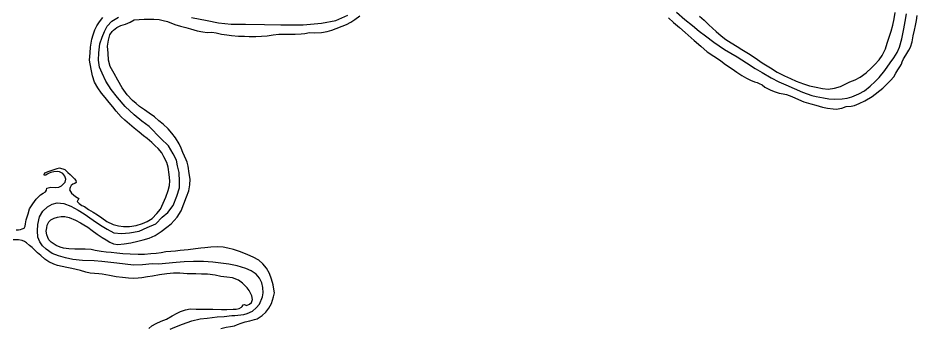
# Model space of a CAD drawing. Extents: x -939622 to -934222, y 1383701 to 1385301.
# Drawn here: x -936199.92 to -936173.21, y 1384509.46 to 1384518.69 of the extents above; entities that cross this region are included whole.
import ezdxf

# ---------------------------------------------------------------- set-up
doc = ezdxf.new("R2010")
doc.units = 0
doc.layers.add('2', color=7, linetype='Continuous')
doc.layers.add('9', color=7, linetype='Continuous')

msp = doc.modelspace()

# ---------------------------------------------------------------- linework, layer by layer
at = {"layer": '2'}
for points in [[(-936180.359, 1384518.855), (-936180.11, 1384518.639), (-936179.887, 1384518.465), (-936179.687, 1384518.296), (-936179.498, 1384518.156), (-936179.247, 1384517.962), (-936178.928, 1384517.743), (-936178.559, 1384517.527), (-936178.284, 1384517.346), (-936178.019, 1384517.182), (-936177.81, 1384517.061), (-936177.551, 1384516.907), (-936177.317, 1384516.784), (-936177.107, 1384516.696), (-936176.868, 1384516.583), (-936176.611, 1384516.479), (-936176.337, 1384516.382), (-936176.209, 1384516.348), (-936175.991, 1384516.309), (-936175.837, 1384516.279), (-936175.668, 1384516.271), (-936175.44, 1384516.281), (-936175.285, 1384516.302), (-936175.148, 1384516.338), (-936174.939, 1384516.425), (-936174.771, 1384516.516), (-936174.609, 1384516.655), (-936174.456, 1384516.8), (-936174.335, 1384516.919), (-936174.166, 1384517.127), (-936174.013, 1384517.347), (-936173.903, 1384517.499), (-936173.807, 1384517.654), (-936173.736, 1384517.816), (-936173.665, 1384518.066), (-936173.609, 1384518.366), (-936173.567, 1384518.581), (-936173.528, 1384518.811)], [(-936198.902, 1384513.145), (-936198.754, 1384513.184), (-936198.561, 1384513.171), (-936198.347, 1384513.092), (-936198.132, 1384512.969), (-936197.95, 1384512.862), (-936197.687, 1384512.674), (-936197.468, 1384512.521), (-936197.273, 1384512.402), (-936197.077, 1384512.299), (-936196.848, 1384512.276), (-936196.608, 1384512.292), (-936196.319, 1384512.349), (-936196.083, 1384512.452), (-936195.827, 1384512.567), (-936195.637, 1384512.765), (-936195.465, 1384512.898), (-936195.306, 1384513.109), (-936195.197, 1384513.385), (-936195.127, 1384513.631), (-936195.122, 1384513.818), (-936195.134, 1384514.094), (-936195.178, 1384514.288), (-936195.212, 1384514.455), (-936195.307, 1384514.647), (-936195.452, 1384514.878), (-936195.675, 1384515.104), (-936196.023, 1384515.456), (-936196.243, 1384515.613), (-936196.473, 1384515.802), (-936196.733, 1384516.056), (-936196.96, 1384516.317), (-936197.153, 1384516.562), (-936197.308, 1384516.802), (-936197.417, 1384517.041), (-936197.496, 1384517.222), (-936197.532, 1384517.434), (-936197.52, 1384517.648), (-936197.492, 1384517.914), (-936197.423, 1384518.118), (-936197.354, 1384518.28), (-936197.274, 1384518.437), (-936197.13, 1384518.591), (-936196.931, 1384518.704)], [(-936194.762, 1384518.697), (-936194.296, 1384518.614), (-936193.966, 1384518.537), (-936193.583, 1384518.499), (-936193.162, 1384518.504), (-936192.6, 1384518.488), (-936192.11, 1384518.479), (-936191.45, 1384518.485), (-936190.908, 1384518.534), (-936190.476, 1384518.609), (-936190.119, 1384518.768)], [(-936195.401, 1384509.432), (-936195.259, 1384509.489), (-936195.035, 1384509.583), (-936194.76, 1384509.681), (-936194.513, 1384509.737), (-936194.298, 1384509.757), (-936193.999, 1384509.794), (-936193.792, 1384509.811), (-936193.568, 1384509.833), (-936193.478, 1384509.842), (-936193.215, 1384509.871), (-936193.111, 1384509.9), (-936192.955, 1384509.963), (-936192.842, 1384510.067), (-936192.747, 1384510.173), (-936192.654, 1384510.391), (-936192.636, 1384510.515), (-936192.645, 1384510.668), (-936192.678, 1384510.805), (-936192.75, 1384510.943), (-936192.845, 1384511.063), (-936192.993, 1384511.162), (-936193.149, 1384511.234), (-936193.405, 1384511.31), (-936193.653, 1384511.366), (-936194.136, 1384511.428), (-936194.413, 1384511.44), (-936194.704, 1384511.44), (-936194.98, 1384511.429), (-936195.226, 1384511.413), (-936195.743, 1384511.364), (-936195.936, 1384511.369), (-936196.226, 1384511.345), (-936196.484, 1384511.337), (-936196.734, 1384511.36), (-936196.988, 1384511.394), (-936197.425, 1384511.443), (-936197.657, 1384511.46), (-936198.003, 1384511.476), (-936198.287, 1384511.503), (-936198.511, 1384511.554), (-936198.721, 1384511.609), (-936198.907, 1384511.685), (-936199.084, 1384511.81), (-936199.196, 1384511.914), (-936199.276, 1384512.028), (-936199.327, 1384512.167), (-936199.338, 1384512.353), (-936199.328, 1384512.543), (-936199.286, 1384512.768), (-936199.182, 1384512.941), (-936199.046, 1384513.069), (-936198.902, 1384513.145)]]:
    msp.add_lwpolyline(points, dxfattribs=at)
at = {"layer": '9'}
for points in [[(-936179.033, 1384518.157), (-936178.893, 1384518.049), (-936178.732, 1384517.944), (-936178.554, 1384517.834), (-936178.421, 1384517.746), (-936178.221, 1384517.631), (-936178.02, 1384517.501), (-936177.813, 1384517.35), (-936177.569, 1384517.201), (-936177.366, 1384517.077), (-936177.151, 1384516.965), (-936176.976, 1384516.885), (-936176.802, 1384516.805), (-936176.588, 1384516.73), (-936176.406, 1384516.671), (-936176.212, 1384516.625), (-936176.018, 1384516.588), (-936175.852, 1384516.571), (-936175.667, 1384516.596), (-936175.483, 1384516.646), (-936175.212, 1384516.783), (-936175.055, 1384516.841), (-936174.903, 1384516.926), (-936174.725, 1384517.05), (-936174.563, 1384517.201), (-936174.471, 1384517.301), (-936174.336, 1384517.442), (-936174.251, 1384517.569), (-936174.154, 1384517.763), (-936174.098, 1384517.939), (-936174.043, 1384518.116), (-936173.981, 1384518.29), (-936173.934, 1384518.47), (-936173.891, 1384518.658), (-936173.866, 1384518.845)], [(-936198.843, 1384512.735), (-936198.751, 1384512.757), (-936198.638, 1384512.779), (-936198.524, 1384512.778), (-936198.402, 1384512.756), (-936198.21, 1384512.677), (-936198.068, 1384512.592), (-936197.961, 1384512.537), (-936197.847, 1384512.46), (-936197.719, 1384512.363), (-936197.57, 1384512.252), (-936197.419, 1384512.159), (-936197.302, 1384512.085), (-936197.188, 1384512.021), (-936197.081, 1384511.971), (-936196.957, 1384511.952), (-936196.769, 1384511.969), (-936196.572, 1384512.001), (-936196.36, 1384512.043), (-936196.2, 1384512.083), (-936196.022, 1384512.138), (-936195.842, 1384512.221), (-936195.667, 1384512.333), (-936195.495, 1384512.461), (-936195.367, 1384512.568), (-936195.192, 1384512.765), (-936195.077, 1384512.953), (-936194.99, 1384513.161), (-936194.911, 1384513.363), (-936194.85, 1384513.549), (-936194.815, 1384513.722), (-936194.807, 1384513.894), (-936194.838, 1384514.058), (-936194.868, 1384514.277), (-936194.897, 1384514.393), (-936194.927, 1384514.47), (-936195.02, 1384514.682), (-936195.077, 1384514.815), (-936195.136, 1384514.942), (-936195.24, 1384515.122), (-936195.348, 1384515.262), (-936195.461, 1384515.386), (-936195.611, 1384515.527), (-936195.736, 1384515.628), (-936195.864, 1384515.743), (-936196.025, 1384515.856), (-936196.158, 1384515.956), (-936196.309, 1384516.055), (-936196.409, 1384516.144), (-936196.515, 1384516.233), (-936196.678, 1384516.404), (-936196.825, 1384516.609), (-936196.952, 1384516.835), (-936197.059, 1384517.032), (-936197.179, 1384517.241), (-936197.229, 1384517.434), (-936197.246, 1384517.638), (-936197.258, 1384517.845), (-936197.236, 1384518.024), (-936197.194, 1384518.179), (-936197.12, 1384518.287), (-936197.086, 1384518.322), (-936196.981, 1384518.401), (-936196.863, 1384518.457), (-936196.73, 1384518.502), (-936196.586, 1384518.565), (-936196.465, 1384518.63), (-936196.169, 1384518.651), (-936196.004, 1384518.652), (-936195.88, 1384518.651), (-936195.727, 1384518.639), (-936195.611, 1384518.611), (-936195.478, 1384518.58), (-936195.261, 1384518.487), (-936195.091, 1384518.437), (-936194.93, 1384518.404), (-936194.793, 1384518.362), (-936194.602, 1384518.307), (-936194.426, 1384518.269), (-936194.302, 1384518.256), (-936194.164, 1384518.262), (-936194.034, 1384518.243), (-936193.877, 1384518.204), (-936193.717, 1384518.184), (-936193.581, 1384518.165), (-936193.369, 1384518.144), (-936193.195, 1384518.142), (-936193.051, 1384518.13), (-936192.853, 1384518.135), (-936192.691, 1384518.142), (-936192.517, 1384518.155), (-936192.338, 1384518.18), (-936192.174, 1384518.199), (-936191.925, 1384518.206), (-936191.687, 1384518.204), (-936191.504, 1384518.215), (-936191.4, 1384518.228), (-936191.263, 1384518.252), (-936191.109, 1384518.243), (-936190.902, 1384518.255), (-936190.739, 1384518.285)], [(-936198.228, 1384513.765), (-936198.288, 1384513.742), (-936198.337, 1384513.7), (-936198.374, 1384513.648), (-936198.386, 1384513.575), (-936198.327, 1384513.472), (-936198.268, 1384513.423), (-936198.209, 1384513.375), (-936198.163, 1384513.344), (-936198.129, 1384513.327), (-936198.113, 1384513.294), (-936198.139, 1384513.272), (-936198.161, 1384513.232), (-936198.104, 1384513.165), (-936198.024, 1384513.106), (-936197.944, 1384513.079), (-936197.821, 1384512.994), (-936197.685, 1384512.909), (-936197.562, 1384512.833), (-936197.426, 1384512.739), (-936197.277, 1384512.637), (-936197.093, 1384512.548), (-936196.935, 1384512.501), (-936196.784, 1384512.48), (-936196.607, 1384512.487), (-936196.413, 1384512.516), (-936196.217, 1384512.572), (-936196.079, 1384512.629), (-936195.936, 1384512.725), (-936195.794, 1384512.867), (-936195.686, 1384513.003), (-936195.606, 1384513.181), (-936195.53, 1384513.359), (-936195.46, 1384513.551), (-936195.424, 1384513.706), (-936195.412, 1384513.842), (-936195.426, 1384514.034), (-936195.462, 1384514.249), (-936195.501, 1384514.386), (-936195.583, 1384514.557), (-936195.645, 1384514.672), (-936195.758, 1384514.802), (-936195.846, 1384514.883), (-936195.946, 1384514.981), (-936196.086, 1384515.096), (-936196.192, 1384515.185), (-936196.322, 1384515.291), (-936196.465, 1384515.408), (-936196.612, 1384515.531), (-936196.745, 1384515.643), (-936196.855, 1384515.75), (-936197, 1384515.909), (-936197.104, 1384516.041), (-936197.215, 1384516.168), (-936197.335, 1384516.317), (-936197.443, 1384516.451), (-936197.552, 1384516.609), (-936197.652, 1384516.773), (-936197.708, 1384516.963), (-936197.749, 1384517.16), (-936197.794, 1384517.435), (-936197.776, 1384517.649), (-936197.77, 1384517.815), (-936197.729, 1384518.054), (-936197.687, 1384518.18), (-936197.642, 1384518.329), (-936197.575, 1384518.455), (-936197.502, 1384518.575), (-936197.402, 1384518.7)], [(-936190.739, 1384518.285), (-936190.602, 1384518.321), (-936190.162, 1384518.49), (-936190.035, 1384518.561), (-936189.916, 1384518.641), (-936189.767, 1384518.744)], [(-936180.595, 1384518.685), (-936180.449, 1384518.547), (-936180.271, 1384518.404), (-936180.103, 1384518.248), (-936179.922, 1384518.096), (-936179.829, 1384518.013), (-936179.635, 1384517.847), (-936179.451, 1384517.677), (-936179.056, 1384517.425), (-936178.944, 1384517.334), (-936178.845, 1384517.262), (-936178.709, 1384517.172), (-936178.567, 1384517.069), (-936178.418, 1384516.97), (-936178.28, 1384516.898), (-936178.164, 1384516.839), (-936178.038, 1384516.784), (-936177.965, 1384516.763), (-936177.898, 1384516.739), (-936177.812, 1384516.697), (-936177.731, 1384516.631), (-936177.578, 1384516.548), (-936177.453, 1384516.496), (-936177.307, 1384516.453), (-936177.192, 1384516.434), (-936177.089, 1384516.414), (-936176.93, 1384516.349), (-936176.737, 1384516.26), (-936176.572, 1384516.189), (-936176.371, 1384516.131), (-936176.216, 1384516.089), (-936176.022, 1384516.037), (-936175.876, 1384516.007), (-936175.707, 1384515.981), (-936175.617, 1384515.976), (-936175.444, 1384516.007), (-936175.32, 1384516.051), (-936175.173, 1384516.06), (-936175.072, 1384516.082), (-936174.93, 1384516.139), (-936174.762, 1384516.218), (-936174.542, 1384516.348), (-936174.231, 1384516.595), (-936174.125, 1384516.708), (-936173.997, 1384516.821), (-936173.906, 1384516.937), (-936173.845, 1384517.044), (-936173.786, 1384517.14), (-936173.726, 1384517.227), (-936173.679, 1384517.31), (-936173.654, 1384517.377), (-936173.619, 1384517.472), (-936173.549, 1384517.583), (-936173.456, 1384517.728), (-936173.412, 1384517.82), (-936173.361, 1384517.973), (-936173.329, 1384518.152), (-936173.292, 1384518.325), (-936173.261, 1384518.461), (-936173.232, 1384518.613), (-936173.214, 1384518.758)], [(-936179.676, 1384518.741), (-936179.536, 1384518.621), (-936179.401, 1384518.485), (-936179.285, 1384518.381), (-936179.182, 1384518.283), (-936179.033, 1384518.157)], [(-936199.97, 1384512.385), (-936199.901, 1384512.384), (-936199.841, 1384512.396), (-936199.794, 1384512.413), (-936199.735, 1384512.439), (-936199.704, 1384512.489), (-936199.698, 1384512.567), (-936199.673, 1384512.686), (-936199.62, 1384512.856), (-936199.575, 1384513.012), (-936199.48, 1384513.163), (-936199.38, 1384513.296), (-936199.305, 1384513.375), (-936199.25, 1384513.428), (-936199.169, 1384513.48), (-936199.107, 1384513.518), (-936199.076, 1384513.562), (-936199.061, 1384513.625), (-936198.942, 1384513.651), (-936198.812, 1384513.639), (-936198.711, 1384513.658), (-936198.631, 1384513.697), (-936198.576, 1384513.742), (-936198.519, 1384513.807), (-936198.495, 1384513.889), (-936198.526, 1384513.978), (-936198.589, 1384514.063), (-936198.685, 1384514.113), (-936198.754, 1384514.116), (-936198.859, 1384514.109), (-936198.948, 1384514.09), (-936198.995, 1384514.073), (-936199.054, 1384514.041), (-936199.089, 1384514.012), (-936199.13, 1384513.996), (-936199.141, 1384514.031), (-936199.122, 1384514.077), (-936198.992, 1384514.134), (-936198.873, 1384514.169), (-936198.752, 1384514.207), (-936198.686, 1384514.224), (-936198.525, 1384514.177), (-936198.437, 1384514.09), (-936198.372, 1384514.03), (-936198.309, 1384513.972), (-936198.24, 1384513.9), (-936198.205, 1384513.853), (-936198.194, 1384513.794), (-936198.228, 1384513.765)], [(-936193.894, 1384509.452), (-936193.734, 1384509.486), (-936193.609, 1384509.509), (-936193.486, 1384509.526), (-936193.401, 1384509.566), (-936193.289, 1384509.613), (-936193.17, 1384509.651), (-936193.036, 1384509.68), (-936192.89, 1384509.716), (-936192.816, 1384509.734), (-936192.67, 1384509.834), (-936192.56, 1384509.94), (-936192.469, 1384510.052), (-936192.385, 1384510.194), (-936192.327, 1384510.395), (-936192.305, 1384510.516), (-936192.322, 1384510.624), (-936192.342, 1384510.747), (-936192.385, 1384510.913), (-936192.446, 1384511.088), (-936192.537, 1384511.244), (-936192.65, 1384511.369), (-936192.769, 1384511.481), (-936192.938, 1384511.576), (-936193.091, 1384511.639), (-936193.21, 1384511.692), (-936193.339, 1384511.743), (-936193.518, 1384511.796), (-936193.685, 1384511.843), (-936193.83, 1384511.865), (-936194.008, 1384511.881), (-936194.191, 1384511.871), (-936194.373, 1384511.845), (-936194.487, 1384511.837), (-936194.645, 1384511.819), (-936194.863, 1384511.786), (-936195.106, 1384511.77), (-936195.237, 1384511.752), (-936195.384, 1384511.743), (-936195.527, 1384511.728), (-936195.668, 1384511.705), (-936195.814, 1384511.683), (-936195.969, 1384511.668), (-936196.164, 1384511.651), (-936196.353, 1384511.649), (-936196.585, 1384511.661), (-936196.802, 1384511.676), (-936196.979, 1384511.693), (-936197.151, 1384511.707), (-936197.302, 1384511.724), (-936197.45, 1384511.745), (-936197.626, 1384511.774), (-936197.75, 1384511.796), (-936197.922, 1384511.813), (-936198.102, 1384511.812), (-936198.228, 1384511.81), (-936198.408, 1384511.823), (-936198.565, 1384511.844), (-936198.672, 1384511.873), (-936198.791, 1384511.919), (-936198.939, 1384512.015), (-936199.005, 1384512.087), (-936199.038, 1384512.158), (-936199.065, 1384512.235), (-936199.079, 1384512.343), (-936199.062, 1384512.446), (-936199.05, 1384512.519), (-936199.006, 1384512.62), (-936198.946, 1384512.68), (-936198.843, 1384512.735)], [(-936196.036, 1384509.448), (-936195.94, 1384509.527), (-936195.82, 1384509.601), (-936195.669, 1384509.665), (-936195.513, 1384509.731), (-936195.343, 1384509.826), (-936195.187, 1384509.907), (-936195.096, 1384509.956), (-936194.942, 1384510.008), (-936194.808, 1384510.04), (-936194.627, 1384510.027), (-936194.39, 1384510.021), (-936194.135, 1384510.023), (-936193.879, 1384510.015), (-936193.717, 1384510.016), (-936193.525, 1384510.03), (-936193.441, 1384510.03), (-936193.352, 1384510.046), (-936193.281, 1384510.082), (-936193.264, 1384510.11), (-936193.227, 1384510.157), (-936193.194, 1384510.164), (-936193.136, 1384510.136), (-936193.039, 1384510.17), (-936192.984, 1384510.224), (-936192.954, 1384510.312), (-936192.971, 1384510.426), (-936193.05, 1384510.576), (-936193.113, 1384510.664), (-936193.248, 1384510.796), (-936193.372, 1384510.888), (-936193.546, 1384510.953), (-936193.715, 1384510.973), (-936193.89, 1384511.002), (-936194.063, 1384511.04), (-936194.295, 1384511.063), (-936194.47, 1384511.065), (-936194.641, 1384511.076), (-936194.897, 1384511.077), (-936195.111, 1384511.096), (-936195.3, 1384511.1), (-936195.5, 1384511.074), (-936195.718, 1384511.044), (-936195.927, 1384511.011), (-936196.073, 1384510.987), (-936196.243, 1384510.959), (-936196.351, 1384510.945), (-936196.482, 1384510.94), (-936196.636, 1384510.946), (-936196.814, 1384510.965), (-936197.007, 1384510.991), (-936197.198, 1384511.022), (-936197.422, 1384511.07), (-936197.515, 1384511.075), (-936197.645, 1384511.082), (-936197.777, 1384511.097), (-936197.902, 1384511.125), (-936198.06, 1384511.176), (-936198.19, 1384511.206), (-936198.324, 1384511.234), (-936198.472, 1384511.267), (-936198.606, 1384511.295), (-936198.745, 1384511.328), (-936198.858, 1384511.365), (-936199.005, 1384511.438), (-936199.119, 1384511.511), (-936199.244, 1384511.617), (-936199.343, 1384511.703), (-936199.431, 1384511.787), (-936199.503, 1384511.856), (-936199.575, 1384511.92), (-936199.665, 1384512), (-936199.724, 1384512.037), (-936199.8, 1384512.07), (-936199.906, 1384512.083), (-936200.065, 1384512.089)]]:
    msp.add_lwpolyline(points, dxfattribs=at)

doc.saveas('drawing.dxf')
